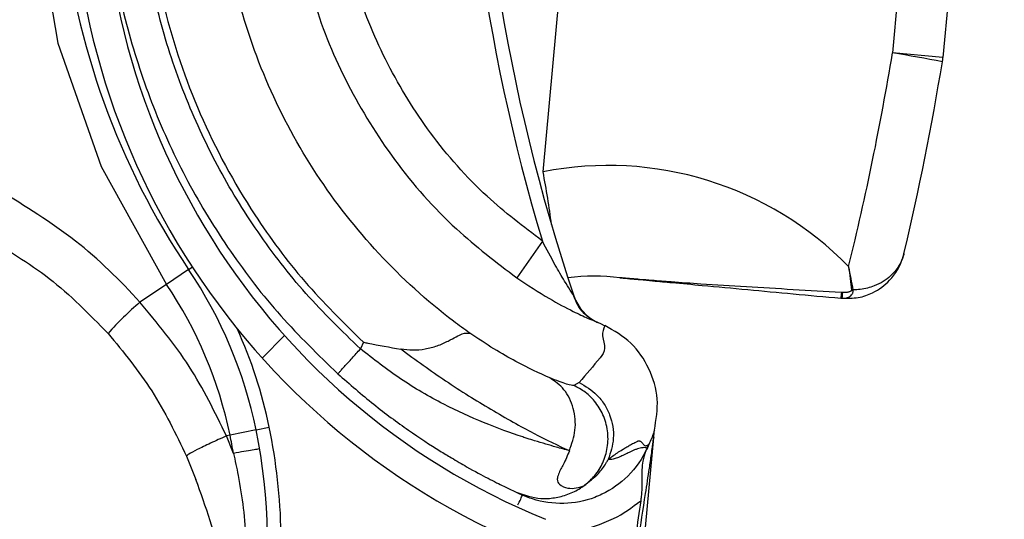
# Model space of a CAD drawing. Header units: inches. Extents: x 170 to 284, y 215 to 248.
# Tile 320 of 656: x 186.1571 to 186.2323, y 244.145 to 244.1831. Entities that reach past the tile are written whole.
import ezdxf

# ---------------------------------------------------------------- set-up
doc = ezdxf.new("R2010")
doc.units = ezdxf.units.IN
doc.header["$LTSCALE"] = 0.25
doc.header["$MEASUREMENT"] = 0
doc.layers.add('ANNOTATIONS', color=1, linetype='Continuous')
doc.layers.add('LH BENCH MOUNT', color=7, linetype='Continuous')
doc.styles.add('ARIAL', font='arial.ttf', dxfattribs={"height": 0.09375})
doc.dimstyles.new('STANDARD$0', dxfattribs={"dimtxt": 0.09375, "dimasz": 0.09375, "dimexe": 0.03125, "dimexo": 0.046875, "dimgap": 0.09, "dimtad": 0, "dimtih": 1, "dimtoh": 1, "dimdec": 4, "dimzin": 0, "dimdsep": 46, "dimtxsty": 'ARIAL', "dimcen": 0.09, "dimadec": 0, "dimazin": 0, "dimtfac": 1, "dimtdec": 4, "dimtofl": 0, "dimtmove": 0, "dimatfit": 1, "dimfxl": 1, "dimtolj": 1, "dimtzin": 0, "dimarcsym": 0})

# ---------------------------------------------------------------- blocks, each defined once
blk = doc.blocks.new('*D18')
at = {"layer": 'ANNOTATIONS', "color": 0, "lineweight": -2, "transparency": 16777216}
for p, q in [((185.9644948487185, 245.1675370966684), (185.9644948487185, 245.9014140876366)), ((187.3643717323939, 244.0675010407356), (187.3643717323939, 245.9014140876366)), ((186.0582448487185, 245.8701640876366), (186.3541591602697, 245.8701640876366)), ((187.2706217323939, 245.8701640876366), (186.9747074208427, 245.8701640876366))]:
    blk.add_line(p, q, dxfattribs=at)
at = {"layer": 'ANNOTATIONS', "color": 0, "transparency": 16777216}
for points in [[(186.0582448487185, 245.8857890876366), (186.0582448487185, 245.8545390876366), (185.9644948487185, 245.8701640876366)], [(187.2706217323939, 245.8857890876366), (187.2706217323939, 245.8545390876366), (187.3643717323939, 245.8701640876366)]]:
    blk.add_solid(points, dxfattribs=at)
at = {"layer": 'defpoints', "color": 0, "transparency": 16777216}
for p in [(187.3643717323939, 245.8701640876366), (185.9644948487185, 245.1206620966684), (187.3643717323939, 244.0206260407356)]:
    blk.add_point(p, dxfattribs=at)
at = {"layer": 'ANNOTATIONS', "color": 0, "transparency": 16777216, "insert": (186.6644332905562, 245.8701640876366), "char_height": 0.09375, "attachment_point": 5, "style": 'ARIAL'}
blk.add_mtext('\\A1;DIM "A"', dxfattribs=at)

msp = doc.modelspace()

# ---------------------------------------------------------------- hatches: boundary and pattern name
at = {"layer": 'LH BENCH MOUNT'}
h = msp.add_hatch(dxfattribs=at)
h.set_pattern_fill('ANSI31', color=256, scale=0.34241245, angle=2.8e-322, style=0)
h.set_pattern_definition([(45, (176.1263761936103, 238.0091787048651), (-0.03026527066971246, 0.03026527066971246), [])])
edge = h.paths.add_edge_path(flags=0)
edge.add_arc((186.41301658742, 243.9014011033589), 0.021400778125, 89.9999999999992, 390.52248781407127, ccw=False)
edge.add_line((186.41301658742, 243.9228018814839), (186.485779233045, 243.9228018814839))
edge.add_arc((186.485779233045, 244.3336968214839), 0.4108949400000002, 270, 450.0000000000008)
edge.add_line((186.485779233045, 244.7445917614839), (186.00212164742, 244.7445917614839))
edge.add_arc((186.00212164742, 244.7488719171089), 0.004280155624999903, 180.0000000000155, 269.9999999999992, ccw=False)
edge.add_line((185.997841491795, 244.7488719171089), (185.997841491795, 244.7916734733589))
edge.add_arc((186.00212164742, 244.7916734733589), 0.004280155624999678, 360, 540, ccw=False)
edge.add_line((186.006401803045, 244.7916734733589), (186.006401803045, 244.7488719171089))
edge.add_line((186.006401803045, 244.7488719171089), (186.003169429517, 244.7488719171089))
edge.add_line((186.003169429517, 244.7488719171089), (186.003169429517, 244.7916734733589))
edge.add_arc((186.00212164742, 244.7916734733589), 0.001047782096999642, 360, 540.0000000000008)
edge.add_line((186.001073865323, 244.7916734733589), (186.001073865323, 244.7488719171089))
edge.add_arc((186.00212164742, 244.7488719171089), 0.001047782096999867, 180, 270)
edge.add_line((186.00212164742, 244.7478241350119), (186.485779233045, 244.7478241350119))
edge.add_arc((186.485779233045, 244.3336968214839), 0.4141273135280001, 269.9999999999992, 450, ccw=False)
edge.add_line((186.485779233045, 243.9195695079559), (186.41301658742, 243.9195695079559))
edge.add_arc((186.41301658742, 243.9014011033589), 0.018168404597, 450.0000000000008, 750.5224878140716)
edge.add_arc((186.4277648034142, 243.9100962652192), 0.001047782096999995, 390.5224878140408, 495.0000000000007)
edge.add_line((186.4270239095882, 243.9108371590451), (186.4183287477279, 243.9021419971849))
edge.add_line((186.4183287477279, 243.9021419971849), (186.4160431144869, 243.9044276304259))
edge.add_line((186.4160431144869, 243.9044276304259), (186.4247382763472, 243.9131227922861))
edge.add_arc((186.4277648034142, 243.9100962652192), 0.004280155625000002, 390.522487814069, 495.0000000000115, ccw=False)
h = msp.add_hatch(dxfattribs=at)
h.set_pattern_fill('ANSI31', color=256, scale=0.34241245, angle=2.8e-322, style=0)
h.set_pattern_definition([(45, (176.0930244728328, 238.0091787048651), (-0.03026527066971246, 0.03026527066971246), [])])
edge = h.paths.add_edge_path(flags=0)
edge.add_arc((186.1833931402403, 244.1079829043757), 0.001712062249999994, 444.6973270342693, 466.907747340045)
edge.add_line((186.1828952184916, 244.1096209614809), (186.1821931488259, 244.1119306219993))
edge.add_arc((186.1833931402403, 244.1079829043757), 0.004126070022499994, 444.69732703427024, 466.9077473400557, ccw=False)
edge.add_arc((186.1825703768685, 244.0991182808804), 0.01302879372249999, 396.1734944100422, 444.6973270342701, ccw=False)
edge.add_arc((186.1780515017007, 244.0963739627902), 0.01830194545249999, 354.69732703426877, 394.7587000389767, ccw=False)
edge.add_arc((186.1845635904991, 244.0957695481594), 0.01176186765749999, 286.83818472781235, 354.69732703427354, ccw=False)
edge.add_arc((186.182579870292, 244.0992205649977), 0.01566536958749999, 229.9543950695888, 290.12812684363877, ccw=False)
edge.add_arc((186.18854634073, 244.1068168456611), 0.02532140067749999, 207.5515752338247, 230.6782603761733, ccw=False)
edge.add_arc((186.179843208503, 244.101228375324), 0.01504902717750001, 166.8530453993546, 204.011976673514, ccw=False)
edge.add_arc((186.1920961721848, 244.0987499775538), 0.02754708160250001, 448.00583017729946, 527.6299007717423, ccw=False)
edge.add_arc((186.1921925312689, 244.1349864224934), 0.008748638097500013, 275.6559459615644, 422.6387592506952)
edge.add_arc((186.2177297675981, 244.1952375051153), 0.05672062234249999, 174.2679627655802, 247.7072267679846, ccw=False)
edge.add_arc((186.3754946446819, 244.1817982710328), 0.2150521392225, 518.1233546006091, 534.9033806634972, ccw=False)
edge.add_arc((186.2023056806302, 244.2502462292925), 0.02884824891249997, 459.8561705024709, 516.1110838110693, ccw=False)
edge.add_arc((186.1900947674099, 244.3061603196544), 0.0284373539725, 284.8179209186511, 338.4163946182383)
edge.add_arc((186.2024942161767, 244.3008140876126), 0.01494630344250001, 339.9887678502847, 395.2445191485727)
edge.add_arc((186.1989170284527, 244.2993235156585), 0.0187470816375, 392.6552015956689, 426.1369430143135)
edge.add_arc((186.201579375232, 244.3039251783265), 0.0134739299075, 428.5748844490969, 466.9709727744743)
edge.add_arc((186.1996709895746, 244.3111519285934), 0.006011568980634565, 469.6798596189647, 490.4149006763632)
edge.add_arc((186.2087512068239, 244.3030188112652), 0.01816498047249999, 495.5965871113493, 534.6973270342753)
edge.add_arc((186.2015572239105, 244.3036865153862), 0.01094007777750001, 534.6973270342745, 624.6973270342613)
edge.add_arc((186.2007186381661, 244.2946514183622), 0.001866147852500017, 264.6973270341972, 280.3395734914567)
edge.add_line((186.2010535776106, 244.2928155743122), (186.2014868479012, 244.2904407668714))
edge.add_arc((186.2007186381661, 244.2946514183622), 0.004280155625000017, 264.6973270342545, 280.3395734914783, ccw=False)
edge.add_arc((186.2015572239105, 244.3036865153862), 0.01335408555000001, 174.697327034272, 264.69732703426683, ccw=False)
edge.add_arc((186.2087512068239, 244.3030188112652), 0.020578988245, 495.30868534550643, 534.6973270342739, ccw=False)
edge.add_arc((186.1996709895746, 244.3111519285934), 0.008425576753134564, 469.27499422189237, 491.1970379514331, ccw=False)
edge.add_arc((186.201579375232, 244.3039251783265), 0.01588793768, 428.3876292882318, 467.16790772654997, ccw=False)
edge.add_arc((186.1989170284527, 244.2993235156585), 0.02116108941, 392.8018578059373, 426.2744987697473, ccw=False)
edge.add_arc((186.2024942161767, 244.3008140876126), 0.01736031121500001, 339.8775751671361, 395.06318035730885, ccw=False)
edge.add_arc((186.1900947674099, 244.3061603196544), 0.030851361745, 284.61548432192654, 338.4768646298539, ccw=False)
edge.add_arc((186.2023056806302, 244.2502462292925), 0.02643424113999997, 459.6390365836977, 516.0209401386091)
edge.add_arc((186.3754946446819, 244.1817982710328), 0.21263813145, 518.1349954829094, 534.9070165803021)
edge.add_arc((186.2177297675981, 244.1952375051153), 0.05430661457, 534.2539536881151, 607.8118618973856)
edge.add_arc((186.1921925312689, 244.1349864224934), 0.01116264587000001, 274.7583659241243, 423.2264142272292, ccw=False)
edge.add_arc((186.1920961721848, 244.0987499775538), 0.02513307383, 447.6687272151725, 527.6679848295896)
edge.add_arc((186.179843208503, 244.101228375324), 0.01263501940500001, 526.7803743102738, 563.6800238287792)
edge.add_arc((186.18854634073, 244.1068168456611), 0.022907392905, 207.7416333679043, 230.7170422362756)
edge.add_arc((186.182579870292, 244.0992205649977), 0.01325136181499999, 229.8895674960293, 290.4325768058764)
edge.add_arc((186.1845635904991, 244.0957695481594), 0.009347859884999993, 286.4198511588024, 354.6973270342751)
edge.add_arc((186.1780515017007, 244.0963739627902), 0.01588793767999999, 354.6973270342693, 394.6495059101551)
edge.add_arc((186.1825703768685, 244.0991182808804), 0.01061478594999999, 396.3318283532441, 444.6973270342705)

# ---------------------------------------------------------------- linework, layer by layer
for p, q in [((186.19704109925, 244.1714759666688), (186.2030870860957, 244.2366166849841)), ((186.2265449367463, 244.2108918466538), (186.2237290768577, 244.1805531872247)), ((186.2303987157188, 244.2105341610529), (186.2275828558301, 244.1801955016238)), ((186.2275828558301, 244.1801955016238), (186.2237290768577, 244.1805531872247)), ((186.196985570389, 244.1661958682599), (186.195034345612, 244.1633844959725)), ((186.1699696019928, 244.164024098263), (186.1702470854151, 244.1642113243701)), ((186.1699696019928, 244.164024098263), (186.1682839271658, 244.1628867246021)), ((186.1682839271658, 244.1628867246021), (186.1662523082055, 244.1615159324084)), ((186.2199000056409, 244.1622599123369), (186.2198240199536, 244.1622640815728)), ((186.219788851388, 244.1618295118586), (186.2198675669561, 244.1618236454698)), ((186.219788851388, 244.1618295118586), (186.2198608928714, 244.1618228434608)), ((186.2010280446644, 244.1600725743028), (186.2014312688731, 244.1598875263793)), ((186.2014312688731, 244.1598875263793), (186.2017504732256, 244.1597335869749)), ((186.1833207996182, 244.1584721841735), (186.1830903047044, 244.1579625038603)), ((186.1997960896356, 244.1553991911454), (186.1993879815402, 244.1551738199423)), ((186.1731299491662, 244.1513738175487), (186.1728578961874, 244.1513177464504)), ((186.1733912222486, 244.1499870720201), (186.1728578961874, 244.1513177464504)), ((186.1751215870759, 244.151784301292), (186.1731299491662, 244.1513738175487)), ((186.1751215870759, 244.151784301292), (186.176127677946, 244.1519916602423)), ((186.2055409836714, 244.1517315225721), (186.2055430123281, 244.1517533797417)), ((186.2006615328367, 244.0991593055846), (186.2054918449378, 244.1512020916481)), ((186.2051100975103, 244.1506549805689), (186.2049884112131, 244.1503859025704)), ((186.1698113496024, 244.1497676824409), (186.1705213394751, 244.1479895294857)), ((186.1949910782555, 244.1470196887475), (186.1951517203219, 244.1469452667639)), ((186.1952273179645, 244.1469107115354), (186.1954688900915, 244.1468003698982))]:
    msp.add_line(p, q, dxfattribs=at)
at = {"layer": 'LH BENCH MOUNT', "flags": 128}
msp.add_lwpolyline([(186.1582412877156, 244.1922684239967), (186.1582405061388, 244.1914682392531), (186.1599673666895, 244.1813102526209), (186.1632826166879, 244.1718792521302), (186.1682838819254, 244.1628867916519), (186.1682839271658, 244.1628867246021), (186.1682839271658, 244.1628867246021)], dxfattribs=at)
at = {"layer": 'LH BENCH MOUNT'}
for centre, radius, start, end in [((186.3373451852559, 244.2083482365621), 0.1465525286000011, 160.0379454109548, 196.7159020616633), ((186.3373451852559, 244.2083482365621), 0.1455252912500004, 160.0517516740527, 198.56787730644), ((186.2177297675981, 244.1952375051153), 0.05672062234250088, 174.2679627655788, 247.7072267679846), ((186.2177297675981, 244.1952375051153), 0.05430661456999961, 174.2539536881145, 247.8118618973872), ((186.2179391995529, 244.1963905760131), 0.0578677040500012, 185.599218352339, 214.0086809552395), ((186.0125857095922, 244.2154503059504), 0.2140077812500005, 346.1587249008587, 350.6151715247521), ((186.2085827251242, 244.0834739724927), 0.09825368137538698, 78.87408381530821, 81.13217493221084), ((186.2231505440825, 244.1806068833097), 0.004451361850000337, 350.6151715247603, 354.6973270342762), ((186.0120071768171, 244.2155040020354), 0.2184591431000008, 346.6955127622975, 350.6151715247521), ((186.2020309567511, 244.1462844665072), 0.02568093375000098, 44.40034563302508, 101.2039528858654), ((186.1395327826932, 244.1602205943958), 0.05859940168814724, 7.089863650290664, 11.07379624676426), ((186.1415852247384, 244.1448723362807), 0.03424124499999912, 11.64579451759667, 34.00868095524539), ((186.200918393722, 244.1463877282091), 0.01712062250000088, 83.30782408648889, 96.6439271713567), ((186.2029734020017, 244.1639018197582), 0.0005136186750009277, 263.3078240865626, 264.7115825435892), ((186.1415852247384, 244.1448723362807), 0.032207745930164, 11.64579451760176, 34.00868095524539), ((186.2026407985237, 244.1630992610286), 0.003424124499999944, 198.5678773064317, 245.3197385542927), ((186.2301288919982, 244.1612114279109), 0.01035849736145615, 174.1674063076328, 176.5791708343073), ((186.2363209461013, 244.1608195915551), 0.01648398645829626, 174.9872760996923, 176.5079027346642), ((186.2199389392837, 244.167401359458), 0.005005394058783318, 277.5453336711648, 279.1094193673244), ((186.1810981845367, 244.1438685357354), 0.02306145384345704, 130.0722317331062, 138.5359401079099), ((186.219862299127, 244.161839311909), 1.652837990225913e-05, 265.1193013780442, 288.5851819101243), ((186.1415852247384, 244.1448723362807), 0.03526848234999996, 11.64579451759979, 24.53598799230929), ((186.1328657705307, 244.1430752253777), 0.04111046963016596, 9.677823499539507, 11.64579451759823), ((186.1328657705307, 244.1430752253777), 0.04314396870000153, 350.4686307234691, 11.64579451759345), ((186.1328657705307, 244.1430752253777), 0.04417120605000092, 350.4686307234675, 11.64579451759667)]:
    msp.add_arc(centre, radius, start, end, dxfattribs=at)
for points, knots in [([(186.1669446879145, 244.2023658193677), (186.166746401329, 244.1993338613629), (186.1663432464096, 244.1931693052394), (186.1678108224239, 244.1842083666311), (186.1706549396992, 244.175742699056), (186.1744427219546, 244.1687828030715), (186.1787335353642, 244.1629767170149), (186.1817837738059, 244.1599814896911), (186.1833207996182, 244.1584721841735)], [0, 0, 0, 0, 0.1870908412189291, 0.3803918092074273, 0.5558755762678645, 0.7364481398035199, 0.8671952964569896, 1, 1, 1, 1]), ([(186.1914460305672, 244.1591562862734), (186.1910304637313, 244.1594586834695), (186.1885397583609, 244.161271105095), (186.1843511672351, 244.1651060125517), (186.1795604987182, 244.1711760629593), (186.1758857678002, 244.1779846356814), (186.1733181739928, 244.1854800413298), (186.1720947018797, 244.19350228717), (186.1722363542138, 244.1990408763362), (186.1725605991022, 244.2017745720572), (186.1725606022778, 244.2017745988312)], [0, 0, 0, 0, 0.03155846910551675, 0.1891461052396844, 0.3467338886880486, 0.5043277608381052, 0.6619226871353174, 0.830960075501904, 0.9999983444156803, 1, 1, 1, 1]), ([(186.1830903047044, 244.1579625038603), (186.1816670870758, 244.1593414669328), (186.1788183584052, 244.1621016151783), (186.1751819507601, 244.1668305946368), (186.1720647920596, 244.1719164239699), (186.1695673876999, 244.1773445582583), (186.1676929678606, 244.1830174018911), (186.1665057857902, 244.1888681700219), (186.1659469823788, 244.1948078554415), (186.1661696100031, 244.1987686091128), (186.1662805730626, 244.2007427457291)], [0, 0, 0, 0, 0.1247413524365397, 0.2496837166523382, 0.3746881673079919, 0.4999855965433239, 0.6253465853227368, 0.7503062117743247, 0.8755465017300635, 1, 1, 1, 1]), ([(186.1635799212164, 244.1941676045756), (186.1636988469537, 244.192278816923), (186.16394904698, 244.1883051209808), (186.1652214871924, 244.182352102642), (186.1671723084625, 244.1763907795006), (186.1698031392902, 244.1706922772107), (186.1730736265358, 244.1653527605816), (186.1768922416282, 244.1603970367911), (186.1798758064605, 244.1575041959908), (186.1813649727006, 244.1560603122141)], [0, 0, 0, 0, 0.1313887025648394, 0.2764200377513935, 0.4215581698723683, 0.5666389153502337, 0.7114924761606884, 0.8559992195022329, 1, 1, 1, 1]), ([(186.1783191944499, 244.1901720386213), (186.1786774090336, 244.1882434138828), (186.1794485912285, 244.184091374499), (186.1819883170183, 244.1780838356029), (186.1856087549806, 244.1722151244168), (186.1899971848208, 244.167214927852), (186.1934590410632, 244.164582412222), (186.195034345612, 244.1633844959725)], [0, 0, 0, 0, 0.1810254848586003, 0.3897206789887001, 0.5984159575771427, 0.817260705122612, 1, 1, 1, 1]), ([(186.196985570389, 244.1661958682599), (186.1955444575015, 244.1672917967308), (186.1923775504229, 244.1697001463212), (186.1883620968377, 244.1742741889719), (186.1850530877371, 244.1796437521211), (186.1827703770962, 244.1850161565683), (186.1820840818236, 244.1886853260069), (186.1817781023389, 244.1903211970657)], [0, 0, 0, 0, 0.185175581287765, 0.4069312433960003, 0.6183986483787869, 0.8298659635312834, 1, 1, 1, 1]), ([(186.1662523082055, 244.1615159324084), (186.1662522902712, 244.1615159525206), (186.1647412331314, 244.1632105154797), (186.1614010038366, 244.1664536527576), (186.1574881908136, 244.1688492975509), (186.1554994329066, 244.1700669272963)], [0, 0, 0, 0, 5.836249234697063e-06, 0.4917349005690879, 1, 1, 1, 1]), ([(186.154374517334, 244.1665533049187), (186.156072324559, 244.1655498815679), (186.1595271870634, 244.1635080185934), (186.1623705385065, 244.1606116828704), (186.163816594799, 244.1591386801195)], [0, 0, 0, 0, 0.4914254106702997, 1, 1, 1, 1]), ([(186.1993171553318, 244.1621323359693), (186.1993138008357, 244.1621371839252), (186.199253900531, 244.1622237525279), (186.1990413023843, 244.1625498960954), (186.1985874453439, 244.1632845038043), (186.1978579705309, 244.1645346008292), (186.1973109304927, 244.1655763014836), (186.196985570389, 244.1661958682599)], [0, 0, 0, 0, 0.005253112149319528, 0.09380336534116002, 0.2660256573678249, 0.5634579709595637, 1, 1, 1, 1]), ([(186.2198608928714, 244.1618228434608), (186.220289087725, 244.1618203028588), (186.2211330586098, 244.1618152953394), (186.2224302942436, 244.1622839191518), (186.2237238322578, 244.1632513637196), (186.2243565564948, 244.1643567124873), (186.2245671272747, 244.1650848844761), (186.2245953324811, 244.1651983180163), (186.2246021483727, 244.1652270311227), (186.2246030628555, 244.1652308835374)], [0, 0, 0, 0, 0.1732409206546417, 0.3414573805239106, 0.5985081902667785, 0.9384150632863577, 0.9844493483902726, 0.9979135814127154, 1, 1, 1, 1]), ([(186.2246030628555, 244.1652308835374), (186.2246022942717, 244.1652276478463), (186.2245965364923, 244.1652034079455), (186.224572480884, 244.1651074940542), (186.2245386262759, 244.1649940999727), (186.2243338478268, 244.1644071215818), (186.2237781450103, 244.1635576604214), (186.2225540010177, 244.1627885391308), (186.2214895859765, 244.16250041), (186.220912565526, 244.1624689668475), (186.2207313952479, 244.1624590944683)], [0, 0, 0, 0, 0.002292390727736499, 0.01717324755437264, 0.06815791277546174, 0.08374770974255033, 0.4445090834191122, 0.7288320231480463, 0.9148599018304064, 0.9999999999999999, 0.9999999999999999, 0.9999999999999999, 0.9999999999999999]), ([(186.2203791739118, 244.164252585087), (186.2203802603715, 244.1642447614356), (186.2204641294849, 244.1636408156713), (186.2205305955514, 244.163036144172), (186.2205962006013, 244.1624393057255)], [0, 0, 0, 0, 0.01295422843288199, 1, 1, 1, 1]), ([(186.2207313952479, 244.1624590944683), (186.220621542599, 244.1630498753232), (186.2205102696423, 244.1636482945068), (186.2203808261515, 244.1642449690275), (186.2203791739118, 244.164252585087)], [0, 0, 0, 0, 0.9872358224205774, 1, 1, 1, 1]), ([(186.195034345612, 244.1633844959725), (186.195863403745, 244.1628373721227), (186.1973213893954, 244.1618751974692), (186.1992197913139, 244.1608711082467), (186.2004211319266, 244.1603120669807), (186.2008783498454, 244.1601281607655), (186.2010090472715, 244.1600814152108), (186.2010090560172, 244.1600814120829)], [0, 0, 0, 0, 0.3699466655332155, 0.6505899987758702, 0.849268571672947, 0.999989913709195, 1, 1, 1, 1]), ([(186.2198240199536, 244.1622640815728), (186.2185919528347, 244.1623366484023), (186.2161249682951, 244.1624819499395), (186.2125376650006, 244.1626916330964), (186.2094528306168, 244.162884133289), (186.2070752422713, 244.1630503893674), (186.2055242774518, 244.163169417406), (186.2045300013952, 244.1632506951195), (186.2038986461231, 244.1633044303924), (186.2035002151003, 244.1633392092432), (186.2032493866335, 244.1633614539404), (186.203076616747, 244.1633769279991), (186.2029684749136, 244.1633866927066), (186.2029193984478, 244.163391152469), (186.2029153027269, 244.1633915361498), (186.2029135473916, 244.1633917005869)], [0, 0, 0, 0, 0.2019912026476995, 0.4044496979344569, 0.6088048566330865, 0.747286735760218, 0.8378383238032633, 0.8960050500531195, 0.9331273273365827, 0.956842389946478, 0.9721219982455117, 0.9821627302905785, 0.9924314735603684, 0.9967562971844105, 1, 1, 1, 1]), ([(186.2029260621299, 244.1633903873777), (186.2029276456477, 244.163390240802), (186.2029313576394, 244.1633898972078), (186.202981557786, 244.1633852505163), (186.2030916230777, 244.1633750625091), (186.2032670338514, 244.1633588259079), (186.2035227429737, 244.1633351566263), (186.2039289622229, 244.1632975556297), (186.2045724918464, 244.1632379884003), (186.2055846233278, 244.1631443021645), (186.2071587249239, 244.1629985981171), (186.2095567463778, 244.1627766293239), (186.2126198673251, 244.1624930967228), (186.2161562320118, 244.1621657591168), (186.2185701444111, 244.1619423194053), (186.219788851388, 244.1618295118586)], [0, 0, 0, 0, 0.003085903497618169, 0.007233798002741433, 0.01731150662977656, 0.02732238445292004, 0.04265796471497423, 0.06654606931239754, 0.1040048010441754, 0.1627312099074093, 0.2541116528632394, 0.3936032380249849, 0.598576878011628, 0.7973343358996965, 1, 1, 1, 1]), ([(186.1993171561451, 244.1621323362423), (186.1994420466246, 244.1618033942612), (186.1996595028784, 244.1612306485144), (186.200261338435, 244.1605256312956), (186.20074414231, 244.160238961), (186.2010091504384, 244.1600816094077)], [0, 0, 0, 0, 0.3783552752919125, 0.6587829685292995, 1, 1, 1, 1]), ([(186.1993949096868, 244.1620089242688), (186.1993926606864, 244.1620125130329), (186.1993876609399, 244.1620204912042), (186.1993628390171, 244.1620602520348), (186.1993491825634, 244.1620821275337)], [0, 0, 0, 0, 0.4498228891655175, 1, 1, 1, 1]), ([(186.2198675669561, 244.1618236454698), (186.2200165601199, 244.16182652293), (186.2202219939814, 244.1618304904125), (186.2204415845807, 244.1619342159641), (186.2205644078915, 244.1620251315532), (186.2206458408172, 244.1621230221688), (186.2206979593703, 244.1622270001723), (186.2207219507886, 244.1623054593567), (186.2207323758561, 244.1623809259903), (186.2207332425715, 244.1624287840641), (186.2207316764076, 244.1624544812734), (186.2207313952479, 244.1624590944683)], [0, 0, 0, 0, 0.3645929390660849, 0.5027058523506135, 0.6105078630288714, 0.7482334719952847, 0.8124580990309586, 0.8899537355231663, 0.940850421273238, 0.9893813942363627, 0.9999999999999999, 0.9999999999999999, 0.9999999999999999, 0.9999999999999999]), ([(186.2205962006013, 244.1624393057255), (186.2205962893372, 244.1624381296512), (186.220596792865, 244.1624314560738), (186.2205945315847, 244.1624182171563), (186.2205834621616, 244.1623969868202), (186.2205621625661, 244.1623754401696), (186.2205178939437, 244.1623448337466), (186.2204534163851, 244.1623169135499), (186.2203601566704, 244.1622897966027), (186.2201773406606, 244.1622558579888), (186.2200190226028, 244.1622581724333), (186.2199000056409, 244.1622599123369)], [0, 0, 0, 0, 0.004695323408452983, 0.02664338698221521, 0.05219506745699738, 0.09877045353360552, 0.1450743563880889, 0.2652549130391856, 0.3748338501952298, 0.5300259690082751, 1, 1, 1, 1]), ([(186.1728578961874, 244.1513177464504), (186.1719751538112, 244.1531265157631), (186.1701864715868, 244.1567915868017), (186.1675749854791, 244.1599275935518), (186.1662523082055, 244.1615159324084)], [0, 0, 0, 0, 0.4935154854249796, 1, 1, 1, 1]), ([(186.2017544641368, 244.159741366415), (186.2016573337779, 244.1594947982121), (186.2014630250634, 244.1590015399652), (186.2018975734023, 244.1579338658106), (186.2010636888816, 244.15685857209), (186.2003393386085, 244.1560246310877), (186.1997960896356, 244.1553991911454)], [0, 0, 0, 0, 0.1666800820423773, 0.3334425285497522, 0.5000945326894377, 0.9999999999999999, 0.9999999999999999, 0.9999999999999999, 0.9999999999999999]), ([(186.2055430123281, 244.1517533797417), (186.2056775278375, 244.1525505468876), (186.2059465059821, 244.154144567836), (186.2052186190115, 244.1564918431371), (186.2038619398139, 244.1585412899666), (186.2024571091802, 244.1593412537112), (186.2017544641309, 244.1597413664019)], [0, 0, 0, 0, 0.250047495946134, 0.4999967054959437, 0.7499165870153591, 1, 1, 1, 1]), ([(186.163816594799, 244.1591386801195), (186.1649907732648, 244.1577172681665), (186.1673703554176, 244.1548366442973), (186.1689905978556, 244.1514720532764), (186.1698113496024, 244.1497676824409)], [0, 0, 0, 0, 0.4934389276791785, 1, 1, 1, 1]), ([(186.1861688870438, 244.1579564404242), (186.1864761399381, 244.1579193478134), (186.1871068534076, 244.1578432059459), (186.1880637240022, 244.1579414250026), (186.1890026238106, 244.1581865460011), (186.1900449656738, 244.1586723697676), (186.1909551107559, 244.1592086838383), (186.1912849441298, 244.159174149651), (186.1914466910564, 244.1591572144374)], [0, 0, 0, 0, 0.1136768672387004, 0.2333502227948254, 0.3620694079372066, 0.5019163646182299, 0.7557448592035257, 1, 1, 1, 1]), ([(186.1975497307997, 244.1557536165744), (186.196745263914, 244.156117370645), (186.1955244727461, 244.1566693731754), (186.1933113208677, 244.157919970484), (186.192070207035, 244.1587434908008), (186.1914466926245, 244.159157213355)], [0, 0, 0, 0, 0.4901989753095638, 0.7438846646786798, 1, 1, 1, 1]), ([(186.1833207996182, 244.1584721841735), (186.1833321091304, 244.158469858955), (186.1834448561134, 244.1584466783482), (186.1843930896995, 244.15825407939), (186.1853306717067, 244.1580883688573), (186.1861666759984, 244.157940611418)], [0, 0, 0, 0, 0.01193493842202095, 0.1189819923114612, 1, 1, 1, 1]), ([(186.1813649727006, 244.1560603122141), (186.1813880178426, 244.1560857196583), (186.1814234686, 244.1561248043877), (186.1816386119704, 244.1563620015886), (186.1818612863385, 244.1566075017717), (186.1821376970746, 244.1569122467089), (186.1825393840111, 244.157355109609), (186.1828732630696, 244.1577232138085), (186.1830903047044, 244.1579625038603)], [0, 0, 0, 0, 0.2394567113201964, 0.3683605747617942, 0.5000000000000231, 0.6316394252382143, 0.7605432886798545, 1, 1, 1, 1]), ([(186.1990575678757, 244.1501908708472), (186.1987255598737, 244.1502790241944), (186.1979324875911, 244.1504895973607), (186.1968068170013, 244.1508232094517), (186.1959134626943, 244.1511007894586), (186.1946861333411, 244.1514939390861), (186.1926142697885, 244.1522476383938), (186.1894061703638, 244.1537066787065), (186.1861534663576, 244.1555674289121), (186.1840970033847, 244.157175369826), (186.1830903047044, 244.1579625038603)], [0, 0, 0, 0, 0.08980644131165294, 0.2145219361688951, 0.2531624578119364, 0.275966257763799, 0.4628905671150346, 0.6373953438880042, 0.8224944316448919, 1, 1, 1, 1]), ([(186.1861694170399, 244.1579562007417), (186.1873159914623, 244.1571246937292), (186.18967099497, 244.155416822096), (186.1931669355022, 244.1532511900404), (186.1965067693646, 244.1513764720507), (186.1981932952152, 244.1505940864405), (186.1990589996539, 244.1501924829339)], [0, 0, 0, 0, 0.2305257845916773, 0.4734878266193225, 0.729737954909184, 1, 1, 1, 1]), ([(186.1813649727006, 244.1560603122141), (186.1822769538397, 244.1552652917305), (186.1840783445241, 244.153694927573), (186.1867526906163, 244.1517355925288), (186.1887797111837, 244.1503903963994), (186.1897506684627, 244.1498235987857), (186.1900392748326, 244.1496551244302)], [0, 0, 0, 0, 0.3013203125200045, 0.5951829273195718, 0.8796725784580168, 1, 1, 1, 1]), ([(186.1990581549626, 244.1501892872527), (186.1992338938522, 244.1507052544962), (186.1995989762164, 244.1517771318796), (186.1994365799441, 244.1534618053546), (186.1987490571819, 244.1549196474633), (186.1979403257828, 244.1554822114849), (186.1975508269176, 244.1557531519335)], [0, 0, 0, 0, 0.2405618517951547, 0.4997464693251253, 0.7590693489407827, 1, 1, 1, 1]), ([(186.1993879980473, 244.1551738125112), (186.1992623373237, 244.1551781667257), (186.1990112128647, 244.1551868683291), (186.1980419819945, 244.1555625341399), (186.1975577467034, 244.1557502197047)], [0, 0, 0, 0, 0.5003922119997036, 0.9999999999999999, 0.9999999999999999, 0.9999999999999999, 0.9999999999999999]), ([(186.2001447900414, 244.1475005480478), (186.2004084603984, 244.1477176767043), (186.2009646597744, 244.1481756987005), (186.2015895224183, 244.1491321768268), (186.2019841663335, 244.1502880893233), (186.2020404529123, 244.1515602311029), (186.2017367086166, 244.1527970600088), (186.2011237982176, 244.1538541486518), (186.2003240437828, 244.1546708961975), (186.1996890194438, 244.1550120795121), (186.1993879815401, 244.1551738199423)], [0, 0, 0, 0, 0.1098512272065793, 0.2317256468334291, 0.3631776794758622, 0.4999999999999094, 0.6368223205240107, 0.7682743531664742, 0.8901487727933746, 1, 1, 1, 1]), ([(186.1997960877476, 244.1553991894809), (186.2002812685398, 244.155114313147), (186.2010276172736, 244.1546760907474), (186.2017426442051, 244.1537440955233), (186.2021556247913, 244.152927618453), (186.2023855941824, 244.1520420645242), (186.2024652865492, 244.1508702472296), (186.2021949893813, 244.1500483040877), (186.2020192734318, 244.1495139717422)], [0, 0, 0, 0, 0.239451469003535, 0.3683457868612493, 0.4999761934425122, 0.6316105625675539, 0.7605158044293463, 1, 1, 1, 1]), ([(186.1728578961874, 244.1513177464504), (186.1724409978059, 244.151129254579), (186.1715828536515, 244.1507412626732), (186.1705763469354, 244.150250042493), (186.1699099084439, 244.1498900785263), (186.1698435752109, 244.1498077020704), (186.1698113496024, 244.1497676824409)], [0, 0, 0, 0, 0.2429069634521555, 0.4999999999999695, 0.7570930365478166, 1, 1, 1, 1]), ([(186.2055409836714, 244.1517315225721), (186.2055207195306, 244.1516688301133), (186.2054237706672, 244.151368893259), (186.2052698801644, 244.150970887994), (186.2051231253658, 244.1506638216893), (186.2051231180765, 244.1506638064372)], [0, 0, 0, 0, 0.209010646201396, 0.9999607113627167, 1, 1, 1, 1]), ([(186.2054918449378, 244.1512020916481), (186.2054923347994, 244.1512073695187), (186.2054952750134, 244.1512390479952), (186.2055049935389, 244.151343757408), (186.2055183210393, 244.1514873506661), (186.2055339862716, 244.1516561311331), (186.2055381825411, 244.1517013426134), (186.2055409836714, 244.1517315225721)], [0, 0, 0, 0, 0.01571398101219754, 0.09431738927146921, 0.3218612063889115, 0.547322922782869, 1, 1, 1, 1]), ([(186.2020182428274, 244.1495116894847), (186.2021313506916, 244.1496008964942), (186.2023711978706, 244.1497900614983), (186.2027288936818, 244.1500400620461), (186.2030178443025, 244.1502273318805), (186.2032337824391, 244.1503596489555), (186.2033709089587, 244.1504414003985), (186.2035107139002, 244.1505224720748), (186.203653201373, 244.1506028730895), (186.2038054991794, 244.1506865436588), (186.2039619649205, 244.1507699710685), (186.2041029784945, 244.1508441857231), (186.204207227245, 244.1508959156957), (186.204281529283, 244.1509319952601), (186.2043446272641, 244.1509461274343), (186.2044094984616, 244.1509411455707), (186.2044765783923, 244.1509134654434), (186.2045455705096, 244.1508601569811), (186.2046123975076, 244.1507791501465), (186.2046765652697, 244.1507077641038), (186.2047270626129, 244.1506525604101), (186.2047606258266, 244.1506185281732), (186.2047901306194, 244.1505903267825), (186.2048295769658, 244.1505740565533), (186.2048833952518, 244.1505665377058), (186.2049507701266, 244.1505775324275), (186.2050255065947, 244.1506052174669), (186.2050822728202, 244.150639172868), (186.2051106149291, 244.1506561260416)], [0, 0, 0, 0, 0.08480730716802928, 0.1798353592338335, 0.2850849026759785, 0.3228266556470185, 0.3617275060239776, 0.4017874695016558, 0.443006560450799, 0.4853847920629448, 0.5351510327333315, 0.5813528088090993, 0.6105805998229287, 0.6293562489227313, 0.6489120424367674, 0.6766412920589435, 0.707547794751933, 0.7416323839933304, 0.7850907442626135, 0.8280699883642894, 0.8539878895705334, 0.8729964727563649, 0.885095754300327, 0.9032140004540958, 0.9275168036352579, 0.951748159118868, 0.9759089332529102, 1, 1, 1, 1]), ([(186.2032629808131, 244.1363234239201), (186.2036172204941, 244.1386618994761), (186.2041522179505, 244.1421936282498), (186.2047855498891, 244.1463703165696), (186.2051225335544, 244.1485587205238), (186.2053007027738, 244.1497478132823), (186.2053882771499, 244.1504002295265), (186.2054347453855, 244.1507605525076), (186.2054598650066, 244.1509595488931), (186.205473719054, 244.1510698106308), (186.2054820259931, 244.1511355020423), (186.2054869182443, 244.151173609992), (186.205490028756, 244.1511969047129), (186.2054915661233, 244.1512077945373), (186.2054924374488, 244.151212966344), (186.2054927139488, 244.151213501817), (186.2054925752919, 244.151210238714), (186.2054921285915, 244.1512052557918), (186.2054918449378, 244.1512020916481)], [0, 0, 0, 0, 0.4681368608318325, 0.7070129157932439, 0.8371325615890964, 0.9079072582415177, 0.9470740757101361, 0.9687898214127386, 0.9808770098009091, 0.9876679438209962, 0.9915546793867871, 0.9947708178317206, 0.99599531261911, 0.9972287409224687, 0.9978484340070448, 0.9984730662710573, 0.9990304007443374, 1, 1, 1, 1]), ([(186.2051231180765, 244.1506638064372), (186.2051231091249, 244.1506637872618), (186.2050479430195, 244.1505027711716), (186.2049699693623, 244.1503351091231), (186.2048920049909, 244.1501674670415)], [0, 0, 0, 0, 0.0001190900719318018, 1, 1, 1, 1]), ([(186.2048920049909, 244.1501674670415), (186.2049207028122, 244.1502328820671), (186.204985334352, 244.1503802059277), (186.2050655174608, 244.1505567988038), (186.2051100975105, 244.1506549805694)], [0, 0, 0, 0, 0.4440219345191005, 1, 1, 1, 1]), ([(186.1733909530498, 244.1499878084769), (186.1733909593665, 244.1499877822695), (186.1735257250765, 244.1494286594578), (186.1739968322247, 244.1472167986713), (186.1745630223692, 244.1426370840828), (186.1743468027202, 244.1386172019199), (186.1742213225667, 244.1362843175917)], [0, 0, 0, 0, 5.869764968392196e-06, 0.1252288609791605, 0.4923383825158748, 1, 1, 1, 1]), ([(186.2049884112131, 244.1503859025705), (186.2049884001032, 244.1503858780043), (186.2046324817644, 244.1495988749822), (186.2036593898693, 244.1481912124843), (186.2020995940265, 244.1470933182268), (186.2004351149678, 244.1463809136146), (186.1986213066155, 244.1460226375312), (186.1967215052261, 244.1462993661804), (186.1957161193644, 244.1466883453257), (186.1954689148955, 244.146800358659), (186.1954688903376, 244.1468003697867)], [0, 0, 0, 0, 7.189415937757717e-06, 0.2303203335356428, 0.4448965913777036, 0.4983905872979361, 0.7130087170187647, 0.9276298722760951, 0.9999928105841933, 1, 1, 1, 1]), ([(186.1990567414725, 244.1501877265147), (186.1989048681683, 244.149829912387), (186.1986931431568, 244.1493310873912), (186.1983872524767, 244.1487595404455), (186.1981835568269, 244.1483436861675), (186.198080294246, 244.1479068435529), (186.1983340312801, 244.1475201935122), (186.1991875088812, 244.147199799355), (186.1997621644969, 244.1473803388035), (186.2001447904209, 244.1475005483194)], [0, 0, 0, 0, 0.1001269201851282, 0.1395859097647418, 0.1897135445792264, 0.258234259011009, 0.3697357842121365, 0.580347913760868, 1, 1, 1, 1]), ([(186.2049882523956, 244.1503855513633), (186.2049379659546, 244.1503992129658), (186.2048351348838, 244.1504271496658), (186.2046572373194, 244.1504251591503), (186.2044616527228, 244.1503938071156), (186.2042530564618, 244.1503321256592), (186.2040396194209, 244.1502503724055), (186.2038252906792, 244.1501566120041), (186.2035865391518, 244.1500435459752), (186.2033543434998, 244.1499304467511), (186.2031466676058, 244.1498310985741), (186.2029723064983, 244.1497501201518), (186.2028071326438, 244.1496791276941), (186.2026356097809, 244.1496130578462), (186.2024684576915, 244.1495591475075), (186.2023070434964, 244.1495222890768), (186.2021543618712, 244.1495032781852), (186.2020629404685, 244.149508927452), (186.2020182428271, 244.1495116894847)], [0, 0, 0, 0, 0.06578093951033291, 0.1345158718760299, 0.2062058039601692, 0.27713025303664, 0.3450539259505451, 0.411816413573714, 0.4774590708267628, 0.5636721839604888, 0.6227800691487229, 0.6670965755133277, 0.7241689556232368, 0.7778304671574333, 0.8321346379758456, 0.8905164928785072, 0.9464714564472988, 1, 1, 1, 1]), ([(186.2048920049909, 244.1501674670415), (186.2048040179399, 244.1499166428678), (186.2045780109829, 244.1492723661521), (186.204590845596, 244.1481323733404), (186.2045838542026, 244.1470229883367), (186.2045103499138, 244.1464718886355), (186.204496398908, 244.146367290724)], [0, 0, 0, 0, 0.2412678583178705, 0.6197299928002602, 0.9278253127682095, 1, 1, 1, 1]), ([(186.1900392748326, 244.1496551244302), (186.1904367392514, 244.1494164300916), (186.1915252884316, 244.1487627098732), (186.1928978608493, 244.1480436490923), (186.1941006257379, 244.1474386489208), (186.1948232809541, 244.1470977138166), (186.1949355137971, 244.1470455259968), (186.1949910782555, 244.1470196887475)], [0, 0, 0, 0, 0.1282528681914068, 0.3512504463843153, 0.573391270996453, 0.7887937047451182, 1, 1, 1, 1]), ([(186.2001447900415, 244.1475005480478), (186.2005486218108, 244.1478106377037), (186.2012414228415, 244.1483426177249), (186.2017239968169, 244.1490209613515), (186.2019298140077, 244.1493607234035), (186.2019846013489, 244.1494572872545), (186.2019988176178, 244.1494821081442), (186.2020035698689, 244.1494904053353)], [0, 0, 0, 0, 0.5022803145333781, 0.8616962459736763, 0.9584272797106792, 0.9861029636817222, 1, 1, 1, 1]), ([(186.1731658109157, 244.1359107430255), (186.1731490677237, 244.1366098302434), (186.1731159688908, 244.1379918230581), (186.172830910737, 244.1400590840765), (186.1723564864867, 244.1423564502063), (186.1715892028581, 244.1450427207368), (186.1708981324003, 244.1469504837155), (186.1705217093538, 244.1479896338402)], [0, 0, 0, 0, 0.1627420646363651, 0.3217171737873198, 0.4905672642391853, 0.7225142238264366, 1, 1, 1, 1]), ([(186.1949910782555, 244.1470196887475), (186.1956096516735, 244.1468087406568), (186.1965615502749, 244.1464841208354), (186.1979253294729, 244.1465650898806), (186.1989550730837, 244.1468273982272), (186.1996892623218, 244.1471868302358), (186.2000633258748, 244.1474444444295), (186.2001447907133, 244.1475005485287)], [0, 0, 0, 0, 0.3580314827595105, 0.550960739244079, 0.7480445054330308, 0.9451282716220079, 1, 1, 1, 1]), ([(186.1951517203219, 244.1469452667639), (186.1952154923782, 244.1469156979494), (186.1954070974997, 244.1468268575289), (186.1952562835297, 244.1468977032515), (186.1950758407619, 244.1469798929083), (186.1952064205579, 244.1469202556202), (186.1952273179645, 244.1469107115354)], [0, 0, 0, 0, 0.1877582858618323, 0.5641255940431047, 0.9302446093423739, 0.9999999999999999, 0.9999999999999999, 0.9999999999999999, 0.9999999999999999]), ([(186.195126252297, 244.1460442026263), (186.1951586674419, 244.1461157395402), (186.1952856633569, 244.1463960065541), (186.1954278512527, 244.1467098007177), (186.1954552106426, 244.146770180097), (186.1954688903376, 244.1468003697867)], [0, 0, 0, 0, 0.1462931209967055, 0.5731465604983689, 1, 1, 1, 1]), ([(186.1985342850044, 244.1441272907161), (186.1985794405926, 244.1441204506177), (186.1996484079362, 244.1439585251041), (186.2010040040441, 244.1444099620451), (186.202957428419, 244.1452104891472), (186.2038309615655, 244.1458670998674), (186.204496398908, 244.146367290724)], [0, 0, 0, 0, 0.02109882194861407, 0.499471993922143, 0.6187093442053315, 1, 1, 1, 1]), ([(186.204496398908, 244.146367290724), (186.2043723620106, 244.1455004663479), (186.2039031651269, 244.1422215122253), (186.2034982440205, 244.1389339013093), (186.2032003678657, 244.1365154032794)], [0, 0, 0, 0, 0.2643600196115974, 0.9999999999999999, 0.9999999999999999, 0.9999999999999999, 0.9999999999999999])]:
    msp.add_open_spline(points, degree=3, knots=knots, dxfattribs=at)
msp.add_open_spline([(186.1753957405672, 244.1503280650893), (186.175367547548, 244.1503232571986), (186.1753111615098, 244.1503136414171), (186.1748690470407, 244.1502382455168), (186.1742217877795, 244.1501278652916), (186.1736680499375, 244.1500334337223), (186.1733911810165, 244.1499862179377)], degree=3, dxfattribs=at)

# ---------------------------------------------------------------- dimensions: what is measured, and where the dimension line sits
at = {"layer": 'ANNOTATIONS'}
dim = msp.add_linear_dim(base=(187.3643717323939, 245.8701640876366), p1=(185.9644948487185, 245.1206620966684), p2=(187.3643717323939, 244.0206260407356), text='DIM "A"', dimstyle='STANDARD$0', dxfattribs=at)
dim.commit()
dim.dimension.update_dxf_attribs({"geometry": '*D18', "text_midpoint": (186.6644332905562, 245.8701640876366)})

doc.saveas('drawing.dxf')
